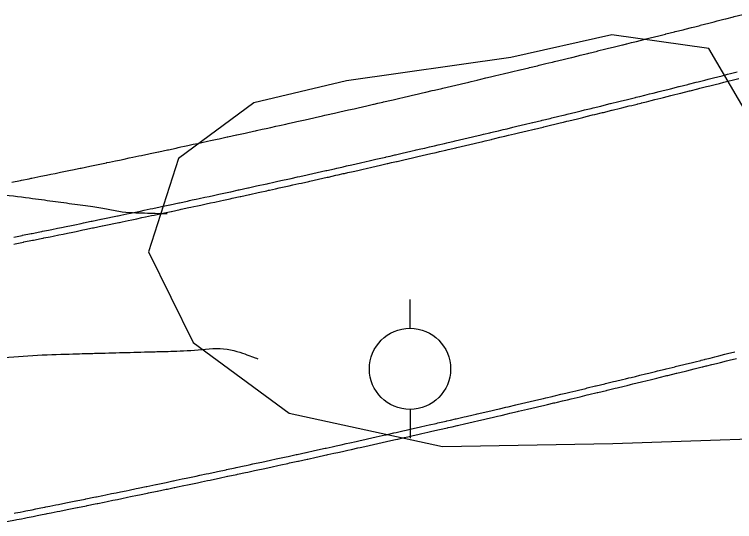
# Model space of a CAD drawing. Extents: x 2145380 to 2157287, y 139568 to 149130.
# Drawn here: x 2149312.2 to 2149383.2, y 143199 to 143249 of the extents above; entities that cross this region are included whole.
import ezdxf

# ---------------------------------------------------------------- set-up
doc = ezdxf.new("R2010")
doc.units = 0
for name, color, linetype in [('PR_PREVIOUSLY CONSTRUCTED', 7, 'Continuous'), ('TOPO_Power Pole', 7, 'Continuous'), ('TOPO_Tree', 7, 'Continuous'), ('TOPO_Tree Line', 7, 'Continuous')]:
    doc.layers.add(name, color=color, linetype=linetype)

# ---------------------------------------------------------------- blocks, each defined once
blk = doc.blocks.new('POWPOL')
at = {"layer": 'TOPO_Power Pole'}
for p, q in [((0, 10.16), (0, 17.34)), ((0, -10.16), (0, -17.34))]:
    blk.add_line(p, q, dxfattribs=at)
blk.add_circle((0, 0), 10.16, dxfattribs=at)

msp = doc.modelspace()

# ---------------------------------------------------------------- linework, layer by layer
at = {"layer": 'PR_PREVIOUSLY CONSTRUCTED'}
for points in [[(2149311.956, 143232.456), (2149312.808, 143232.629), (2149312.887, 143232.645), (2149313.661, 143232.802), (2149313.854, 143232.841), (2149313.915, 143232.854), (2149314.513, 143232.975), (2149314.821, 143233.038), (2149315.365, 143233.149), (2149315.788, 143233.236), (2149316.217, 143233.324), (2149316.754, 143233.434), (2149317.069, 143233.499), (2149317.721, 143233.634), (2149317.921, 143233.675), (2149318.687, 143233.833), (2149318.773, 143233.851), (2149319.624, 143234.028), (2149319.653, 143234.034), (2149320.476, 143234.205), (2149320.619, 143234.235), (2149321.272, 143234.371), (2149321.327, 143234.383), (2149321.585, 143234.437), (2149322.179, 143234.561), (2149322.551, 143234.639), (2149323.03, 143234.74), (2149323.516, 143234.842), (2149323.881, 143234.919), (2149324.482, 143235.046), (2149324.732, 143235.099), (2149325.447, 143235.251), (2149325.583, 143235.28), (2149326.412, 143235.456), (2149326.434, 143235.461), (2149327.284, 143235.642), (2149327.377, 143235.662), (2149328.135, 143235.824), (2149328.342, 143235.868), (2149328.62, 143235.928), (2149328.985, 143236.006), (2149329.307, 143236.076), (2149329.835, 143236.189), (2149330.271, 143236.284), (2149330.686, 143236.373), (2149331.236, 143236.492), (2149331.536, 143236.557), (2149332.2, 143236.701), (2149332.386, 143236.742), (2149333.164, 143236.911), (2149333.236, 143236.927), (2149334.085, 143237.112), (2149334.128, 143237.122), (2149334.935, 143237.299), (2149335.092, 143237.333), (2149335.784, 143237.485), (2149335.959, 143237.524), (2149336.056, 143237.545), (2149336.634, 143237.672), (2149337.019, 143237.758), (2149337.483, 143237.86), (2149337.983, 143237.971), (2149338.332, 143238.048), (2149338.946, 143238.185), (2149339.181, 143238.237), (2149339.909, 143238.399), (2149340.03, 143238.426), (2149340.872, 143238.615), (2149340.879, 143238.616), (2149341.728, 143238.807), (2149341.835, 143238.831), (2149342.576, 143238.997), (2149342.797, 143239.047), (2149343.291, 143239.159), (2149343.425, 143239.189), (2149343.76, 143239.265), (2149344.273, 143239.381), (2149344.722, 143239.483), (2149345.121, 143239.573), (2149345.684, 143239.701), (2149345.97, 143239.766), (2149346.646, 143239.92), (2149346.817, 143239.96), (2149347.608, 143240.14), (2149347.665, 143240.154), (2149348.032, 143240.237), (2149348.513, 143240.348), (2149348.57, 143240.361), (2149349.361, 143240.543), (2149349.532, 143240.582), (2149350.208, 143240.739), (2149350.493, 143240.804), (2149350.613, 143240.832), (2149351.056, 143240.935), (2149351.454, 143241.027), (2149351.903, 143241.131), (2149352.415, 143241.251), (2149352.75, 143241.328), (2149353.376, 143241.475), (2149353.597, 143241.526), (2149354.337, 143241.699), (2149354.444, 143241.724), (2149355.291, 143241.923), (2149355.298, 143241.925), (2149356.137, 143242.122), (2149356.258, 143242.151), (2149356.984, 143242.322), (2149357.219, 143242.377), (2149357.83, 143242.522), (2149357.926, 143242.545), (2149358.179, 143242.605), (2149358.677, 143242.723), (2149359.139, 143242.833), (2149359.523, 143242.924), (2149360.099, 143243.061), (2149360.369, 143243.126), (2149361.058, 143243.291), (2149361.215, 143243.328), (2149362.018, 143243.521), (2149362.061, 143243.531), (2149362.906, 143243.734), (2149362.977, 143243.752), (2149363.752, 143243.938), (2149363.937, 143243.983), (2149364.597, 143244.143), (2149364.896, 143244.215), (2149365.23, 143244.296), (2149365.443, 143244.348), (2149365.854, 143244.448), (2149366.288, 143244.553), (2149366.813, 143244.681), (2149367.133, 143244.759), (2149367.772, 143244.915), (2149367.978, 143244.966), (2149368.73, 143245.15), (2149368.822, 143245.173), (2149369.667, 143245.38), (2149369.688, 143245.385), (2149370.512, 143245.588), (2149370.646, 143245.621), (2149371.356, 143245.797), (2149371.604, 143245.858), (2149372.141, 143245.991), (2149372.2, 143246.006), (2149372.525, 143246.086), (2149372.562, 143246.096), (2149373.044, 143246.215), (2149373.52, 143246.334), (2149373.888, 143246.426), (2149374.477, 143246.572), (2149374.732, 143246.636), (2149375.434, 143246.812), (2149375.576, 143246.847), (2149376.391, 143247.052), (2149376.42, 143247.059), (2149377.263, 143247.271), (2149377.348, 143247.293), (2149378.107, 143247.484), (2149378.305, 143247.534), (2149378.95, 143247.697), (2149379.262, 143247.776), (2149379.793, 143247.911), (2149379.81, 143247.915), (2149380.218, 143248.019), (2149380.636, 143248.125), (2149381.174, 143248.262), (2149381.479, 143248.34), (2149382.13, 143248.506), (2149382.321, 143248.555), (2149383.086, 143248.751), (2149383.164, 143248.771), (2149384.006, 143248.988)], [(2149312.158, 143227.049), (2149312.978, 143227.215), (2149313.014, 143227.222), (2149313.869, 143227.395), (2149313.948, 143227.411), (2149314.725, 143227.569), (2149314.919, 143227.608), (2149314.98, 143227.621), (2149315.58, 143227.743), (2149315.889, 143227.806), (2149316.436, 143227.918), (2149316.86, 143228.005), (2149317.291, 143228.093), (2149317.83, 143228.204), (2149318.146, 143228.269), (2149318.8, 143228.404), (2149319.001, 143228.445), (2149319.77, 143228.604), (2149319.856, 143228.622), (2149320.711, 143228.8), (2149320.74, 143228.806), (2149321.566, 143228.978), (2149321.709, 143229.007), (2149322.364, 143229.144), (2149322.42, 143229.156), (2149322.679, 143229.21), (2149323.275, 143229.335), (2149323.648, 143229.413), (2149324.129, 143229.514), (2149324.618, 143229.617), (2149324.984, 143229.694), (2149325.587, 143229.822), (2149325.838, 143229.875), (2149326.556, 143230.027), (2149326.692, 143230.056), (2149327.524, 143230.233), (2149327.546, 143230.238), (2149328.4, 143230.42), (2149328.493, 143230.44), (2149329.254, 143230.603), (2149329.462, 143230.647), (2149329.74, 143230.707), (2149330.107, 143230.786), (2149330.43, 143230.855), (2149330.961, 143230.969), (2149331.398, 143231.064), (2149331.814, 143231.154), (2149332.366, 143231.273), (2149332.667, 143231.338), (2149333.334, 143231.483), (2149333.521, 143231.524), (2149334.302, 143231.694), (2149334.374, 143231.709), (2149335.227, 143231.896), (2149335.27, 143231.905), (2149336.079, 143232.083), (2149336.237, 143232.117), (2149336.932, 143232.27), (2149337.108, 143232.309), (2149337.204, 143232.33), (2149337.785, 143232.458), (2149338.172, 143232.543), (2149338.637, 143232.646), (2149339.139, 143232.757), (2149339.49, 143232.835), (2149340.106, 143232.972), (2149340.342, 143233.025), (2149341.072, 143233.188), (2149341.194, 143233.215), (2149342.039, 143233.404), (2149342.046, 143233.405), (2149342.898, 143233.596), (2149343.005, 143233.621), (2149343.75, 143233.788), (2149343.972, 143233.838), (2149344.467, 143233.95), (2149344.601, 143233.98), (2149344.938, 143234.056), (2149345.453, 143234.173), (2149345.904, 143234.275), (2149346.304, 143234.366), (2149346.87, 143234.494), (2149347.156, 143234.56), (2149347.835, 143234.714), (2149348.007, 143234.754), (2149348.801, 143234.935), (2149348.858, 143234.948), (2149349.226, 143235.033), (2149349.709, 143235.144), (2149349.766, 143235.157), (2149350.56, 143235.339), (2149350.731, 143235.379), (2149351.41, 143235.536), (2149351.696, 143235.602), (2149351.817, 143235.63), (2149352.261, 143235.733), (2149352.661, 143235.825), (2149353.112, 143235.93), (2149353.626, 143236.05), (2149353.962, 143236.128), (2149354.591, 143236.274), (2149354.812, 143236.326), (2149355.555, 143236.5), (2149355.662, 143236.525), (2149356.512, 143236.724), (2149356.519, 143236.726), (2149357.362, 143236.924), (2149357.483, 143236.953), (2149358.212, 143237.125), (2149358.447, 143237.181), (2149359.061, 143237.326), (2149359.158, 143237.349), (2149359.411, 143237.409), (2149359.911, 143237.527), (2149360.375, 143237.638), (2149360.76, 143237.729), (2149361.338, 143237.867), (2149361.609, 143237.932), (2149362.302, 143238.098), (2149362.459, 143238.135), (2149363.265, 143238.328), (2149363.308, 143238.339), (2149364.156, 143238.543), (2149364.228, 143238.56), (2149365.005, 143238.748), (2149365.191, 143238.792), (2149365.854, 143238.953), (2149366.153, 143239.025), (2149366.489, 143239.107), (2149366.702, 143239.158), (2149367.116, 143239.259), (2149367.551, 143239.365), (2149368.078, 143239.493), (2149368.399, 143239.571), (2149369.04, 143239.728), (2149369.247, 143239.779), (2149370.002, 143239.964), (2149370.095, 143239.986), (2149370.943, 143240.195), (2149370.964, 143240.2), (2149371.791, 143240.404), (2149371.926, 143240.437), (2149372.638, 143240.613), (2149372.887, 143240.675), (2149373.426, 143240.808), (2149373.486, 143240.823), (2149373.812, 143240.904), (2149373.849, 143240.913), (2149374.333, 143241.033), (2149374.81, 143241.152), (2149375.18, 143241.244), (2149375.771, 143241.392), (2149376.027, 143241.456), (2149376.732, 143241.632), (2149376.874, 143241.668), (2149377.692, 143241.873), (2149377.721, 143241.88), (2149378.568, 143242.093), (2149378.653, 143242.115), (2149379.414, 143242.307), (2149379.613, 143242.357), (2149380.261, 143242.521), (2149380.574, 143242.6), (2149381.107, 143242.735), (2149381.124, 143242.74), (2149381.534, 143242.844), (2149381.953, 143242.95), (2149382.493, 143243.088), (2149382.799, 143243.166), (2149383.453, 143243.333)], [(2149312.138, 143226.364), (2149312.29, 143226.395), (2149313.11, 143226.56), (2149313.146, 143226.568), (2149314.002, 143226.741), (2149314.081, 143226.757), (2149314.858, 143226.915), (2149315.052, 143226.954), (2149315.114, 143226.967), (2149315.714, 143227.089), (2149316.023, 143227.152), (2149316.57, 143227.264), (2149316.994, 143227.351), (2149317.425, 143227.439), (2149317.965, 143227.55), (2149318.281, 143227.615), (2149318.935, 143227.75), (2149319.136, 143227.791), (2149319.905, 143227.951), (2149319.992, 143227.968), (2149320.847, 143228.146), (2149320.876, 143228.152), (2149321.702, 143228.324), (2149321.846, 143228.354), (2149322.501, 143228.491), (2149322.557, 143228.502), (2149322.816, 143228.557), (2149323.412, 143228.682), (2149323.786, 143228.76), (2149324.267, 143228.861), (2149324.755, 143228.964), (2149325.122, 143229.041), (2149325.725, 143229.169), (2149325.976, 143229.222), (2149326.694, 143229.374), (2149326.831, 143229.403), (2149327.664, 143229.58), (2149327.685, 143229.585), (2149328.539, 143229.767), (2149328.633, 143229.787), (2149329.393, 143229.95), (2149329.602, 143229.994), (2149329.88, 143230.054), (2149330.247, 143230.133), (2149330.57, 143230.202), (2149331.101, 143230.317), (2149331.539, 143230.411), (2149331.955, 143230.501), (2149332.508, 143230.621), (2149332.809, 143230.686), (2149333.476, 143230.831), (2149333.662, 143230.871), (2149334.444, 143231.041), (2149334.516, 143231.057), (2149335.369, 143231.244), (2149335.412, 143231.253), (2149336.223, 143231.431), (2149336.38, 143231.465), (2149337.076, 143231.618), (2149337.251, 143231.657), (2149337.348, 143231.678), (2149337.929, 143231.806), (2149338.316, 143231.891), (2149338.782, 143231.994), (2149339.283, 143232.106), (2149339.634, 143232.184), (2149340.251, 143232.32), (2149340.487, 143232.373), (2149341.218, 143232.536), (2149341.34, 143232.563), (2149342.185, 143232.752), (2149342.192, 143232.754), (2149343.044, 143232.945), (2149343.152, 143232.969), (2149343.896, 143233.137), (2149344.118, 143233.187), (2149344.614, 143233.298), (2149344.748, 143233.329), (2149345.085, 143233.405), (2149345.6, 143233.522), (2149346.051, 143233.624), (2149346.452, 143233.715), (2149347.018, 143233.843), (2149347.304, 143233.909), (2149347.984, 143234.064), (2149348.156, 143234.103), (2149348.95, 143234.285), (2149349.007, 143234.298), (2149349.375, 143234.382), (2149349.858, 143234.493), (2149349.916, 143234.506), (2149350.71, 143234.689), (2149350.881, 143234.728), (2149351.561, 143234.885), (2149351.847, 143234.951), (2149351.967, 143234.979), (2149352.412, 143235.082), (2149352.812, 143235.175), (2149353.263, 143235.28), (2149353.777, 143235.399), (2149354.113, 143235.477), (2149354.742, 143235.624), (2149354.964, 143235.676), (2149355.707, 143235.85), (2149355.815, 143235.875), (2149356.665, 143236.074), (2149356.672, 143236.076), (2149357.515, 143236.275), (2149357.637, 143236.303), (2149358.365, 143236.475), (2149358.601, 143236.531), (2149359.215, 143236.676), (2149359.312, 143236.699), (2149359.565, 143236.759), (2149360.065, 143236.878), (2149360.529, 143236.988), (2149360.915, 143237.08), (2149361.493, 143237.218), (2149361.765, 143237.283), (2149362.457, 143237.448), (2149362.614, 143237.486), (2149363.421, 143237.679), (2149363.463, 143237.69), (2149364.313, 143237.894), (2149364.384, 143237.911), (2149365.162, 143238.098), (2149365.347, 143238.143), (2149366.011, 143238.304), (2149366.311, 143238.376), (2149366.647, 143238.458), (2149366.86, 143238.51), (2149367.273, 143238.61), (2149367.709, 143238.716), (2149368.236, 143238.844), (2149368.557, 143238.923), (2149369.199, 143239.08), (2149369.406, 143239.13), (2149370.161, 143239.315), (2149370.254, 143239.338), (2149371.102, 143239.546), (2149371.124, 143239.552), (2149371.95, 143239.755), (2149372.086, 143239.789), (2149372.798, 143239.965), (2149373.048, 143240.026), (2149373.586, 143240.16), (2149373.646, 143240.175), (2149373.973, 143240.256), (2149374.01, 143240.265), (2149374.494, 143240.385), (2149374.971, 143240.504), (2149375.342, 143240.596), (2149375.933, 143240.744), (2149376.189, 143240.808), (2149376.894, 143240.984), (2149377.036, 143241.02), (2149377.855, 143241.225), (2149377.884, 143241.232), (2149378.731, 143241.446), (2149378.816, 143241.467), (2149379.578, 143241.659), (2149379.777, 143241.71), (2149380.424, 143241.873), (2149380.738, 143241.953), (2149381.271, 143242.088), (2149381.289, 143242.092), (2149381.698, 143242.196), (2149382.118, 143242.303), (2149382.658, 143242.441), (2149382.964, 143242.519), (2149383.618, 143242.686)], [(2149312.194, 143199.843), (2149312.326, 143199.869), (2149312.772, 143199.957), (2149313.066, 143200.016), (2149313.316, 143200.065), (2149313.939, 143200.189), (2149314.305, 143200.262), (2149314.811, 143200.363), (2149315.216, 143200.443), (2149315.295, 143200.459), (2149315.683, 143200.537), (2149316.284, 143200.657), (2149316.555, 143200.712), (2149317.274, 143200.856), (2149317.428, 143200.887), (2149318.263, 143201.056), (2149318.299, 143201.063), (2149319.171, 143201.239), (2149319.252, 143201.256), (2149320.043, 143201.416), (2149320.241, 143201.457), (2149320.303, 143201.469), (2149320.915, 143201.594), (2149321.229, 143201.658), (2149321.786, 143201.772), (2149322.218, 143201.861), (2149322.657, 143201.951), (2149323.207, 143202.063), (2149323.529, 143202.13), (2149324.195, 143202.267), (2149324.4, 143202.309), (2149325.183, 143202.471), (2149325.271, 143202.49), (2149326.142, 143202.67), (2149326.171, 143202.676), (2149327.013, 143202.852), (2149327.159, 143202.882), (2149327.826, 143203.021), (2149327.883, 143203.033), (2149328.147, 143203.089), (2149328.754, 143203.216), (2149329.134, 143203.296), (2149329.624, 143203.399), (2149330.122, 143203.503), (2149330.495, 143203.582), (2149331.109, 143203.712), (2149331.365, 143203.766), (2149332.096, 143203.921), (2149332.235, 143203.95), (2149333.083, 143204.131), (2149333.105, 143204.136), (2149333.975, 143204.321), (2149334.07, 143204.341), (2149334.845, 143204.507), (2149335.057, 143204.553), (2149335.341, 143204.613), (2149335.715, 143204.694), (2149336.043, 143204.764), (2149336.584, 143204.881), (2149337.03, 143204.977), (2149337.454, 143205.069), (2149338.016, 143205.19), (2149338.323, 143205.257), (2149339.002, 143205.404), (2149339.192, 143205.446), (2149339.988, 143205.619), (2149340.061, 143205.635), (2149340.93, 143205.825), (2149340.974, 143205.834), (2149341.799, 143206.015), (2149341.96, 143206.05), (2149342.668, 143206.206), (2149342.847, 143206.245), (2149342.945, 143206.267), (2149343.537, 143206.397), (2149343.931, 143206.485), (2149344.405, 143206.589), (2149344.916, 143206.703), (2149345.274, 143206.782), (2149345.901, 143206.921), (2149346.142, 143206.975), (2149346.886, 143207.141), (2149347.01, 143207.169), (2149347.871, 143207.361), (2149347.878, 143207.363), (2149348.746, 143207.557), (2149348.855, 143207.582), (2149349.614, 143207.753), (2149349.84, 143207.803), (2149350.344, 143207.917), (2149350.481, 143207.948), (2149350.824, 143208.026), (2149351.349, 143208.144), (2149351.808, 143208.249), (2149352.216, 143208.341), (2149352.792, 143208.472), (2149353.084, 143208.539), (2149353.776, 143208.696), (2149353.951, 143208.736), (2149354.76, 143208.921), (2149354.818, 143208.935), (2149355.193, 143209.021), (2149355.685, 143209.134), (2149355.743, 143209.147), (2149356.552, 143209.333), (2149356.727, 143209.373), (2149357.419, 143209.533), (2149357.71, 143209.6), (2149357.832, 143209.629), (2149358.285, 143209.734), (2149358.693, 143209.828), (2149359.152, 143209.935), (2149359.676, 143210.057), (2149360.018, 143210.136), (2149360.659, 143210.286), (2149360.884, 143210.338), (2149361.641, 143210.515), (2149361.75, 143210.541), (2149362.616, 143210.744), (2149362.624, 143210.746), (2149363.482, 143210.948), (2149363.606, 143210.977), (2149364.348, 143211.152), (2149364.588, 143211.209), (2149365.213, 143211.357), (2149365.312, 143211.38), (2149365.57, 143211.441), (2149366.079, 143211.562), (2149366.552, 143211.675), (2149366.944, 143211.768), (2149367.533, 143211.909), (2149367.809, 143211.975), (2149368.515, 143212.143), (2149368.675, 143212.181), (2149369.496, 143212.378), (2149369.54, 143212.389), (2149370.404, 143212.597), (2149370.477, 143212.614), (2149371.269, 143212.805), (2149371.458, 143212.851), (2149372.134, 143213.014), (2149372.439, 143213.088), (2149372.781, 143213.171), (2149372.998, 143213.224), (2149373.419, 143213.326), (2149373.862, 143213.434), (2149374.4, 143213.565), (2149374.727, 143213.645), (2149375.38, 143213.804), (2149375.591, 143213.856), (2149376.36, 143214.044), (2149376.455, 143214.068), (2149377.318, 143214.28), (2149377.34, 143214.285), (2149378.182, 143214.493), (2149378.32, 143214.527), (2149379.046, 143214.706), (2149379.3, 143214.769), (2149379.848, 143214.905), (2149379.909, 143214.92), (2149380.241, 143215.002), (2149380.279, 143215.011), (2149380.772, 143215.134), (2149381.258, 143215.255), (2149381.635, 143215.349), (2149382.237, 143215.499), (2149382.498, 143215.564), (2149383.216, 143215.744)], [(2149311.465, 143199.019), (2149312.323, 143199.188), (2149312.455, 143199.214), (2149312.902, 143199.302), (2149313.196, 143199.361), (2149313.446, 143199.41), (2149314.069, 143199.534), (2149314.436, 143199.607), (2149314.942, 143199.708), (2149315.347, 143199.789), (2149315.426, 143199.805), (2149315.814, 143199.882), (2149316.416, 143200.003), (2149316.687, 143200.057), (2149317.405, 143200.202), (2149317.559, 143200.233), (2149318.395, 143200.401), (2149318.432, 143200.409), (2149319.304, 143200.585), (2149319.385, 143200.601), (2149320.176, 143200.762), (2149320.374, 143200.802), (2149320.436, 143200.815), (2149321.048, 143200.94), (2149321.363, 143201.004), (2149321.92, 143201.118), (2149322.352, 143201.206), (2149322.792, 143201.297), (2149323.341, 143201.409), (2149323.663, 143201.476), (2149324.33, 143201.613), (2149324.535, 143201.656), (2149325.318, 143201.818), (2149325.406, 143201.836), (2149326.278, 143202.017), (2149326.307, 143202.023), (2149327.149, 143202.198), (2149327.295, 143202.229), (2149327.963, 143202.368), (2149328.02, 143202.38), (2149328.283, 143202.435), (2149328.891, 143202.562), (2149329.272, 143202.642), (2149329.762, 143202.745), (2149330.259, 143202.85), (2149330.633, 143202.929), (2149331.247, 143203.059), (2149331.503, 143203.113), (2149332.235, 143203.268), (2149332.374, 143203.297), (2149333.222, 143203.478), (2149333.244, 143203.482), (2149334.115, 143203.668), (2149334.21, 143203.688), (2149334.985, 143203.854), (2149335.197, 143203.9), (2149335.481, 143203.961), (2149335.855, 143204.041), (2149336.184, 143204.112), (2149336.725, 143204.228), (2149337.171, 143204.324), (2149337.595, 143204.416), (2149338.158, 143204.538), (2149338.464, 143204.604), (2149339.144, 143204.752), (2149339.334, 143204.793), (2149340.131, 143204.967), (2149340.204, 143204.983), (2149341.073, 143205.173), (2149341.117, 143205.182), (2149341.942, 143205.363), (2149342.103, 143205.398), (2149342.811, 143205.554), (2149342.99, 143205.593), (2149343.089, 143205.615), (2149343.681, 143205.746), (2149344.075, 143205.833), (2149344.549, 143205.938), (2149345.061, 143206.051), (2149345.418, 143206.13), (2149346.046, 143206.27), (2149346.287, 143206.323), (2149347.031, 143206.489), (2149347.156, 143206.517), (2149348.017, 143206.71), (2149348.024, 143206.711), (2149348.892, 143206.906), (2149349.002, 143206.93), (2149349.76, 143207.101), (2149349.987, 143207.152), (2149350.491, 143207.266), (2149350.629, 143207.297), (2149350.971, 143207.374), (2149351.497, 143207.493), (2149351.956, 143207.597), (2149352.364, 143207.69), (2149352.94, 143207.821), (2149353.232, 143207.888), (2149353.925, 143208.046), (2149354.1, 143208.086), (2149354.909, 143208.271), (2149354.967, 143208.284), (2149355.342, 143208.37), (2149355.835, 143208.483), (2149355.893, 143208.496), (2149356.702, 143208.683), (2149356.877, 143208.723), (2149357.569, 143208.883), (2149357.86, 143208.95), (2149357.983, 143208.978), (2149358.436, 143209.083), (2149358.844, 143209.178), (2149359.303, 143209.284), (2149359.827, 143209.406), (2149360.17, 143209.486), (2149360.81, 143209.636), (2149361.036, 143209.688), (2149361.793, 143209.865), (2149361.903, 143209.891), (2149362.769, 143210.094), (2149362.776, 143210.096), (2149363.635, 143210.298), (2149363.759, 143210.327), (2149364.501, 143210.502), (2149364.742, 143210.559), (2149365.367, 143210.707), (2149365.466, 143210.731), (2149365.724, 143210.792), (2149366.233, 143210.913), (2149366.706, 143211.025), (2149367.099, 143211.119), (2149367.688, 143211.259), (2149367.965, 143211.325), (2149368.67, 143211.494), (2149368.83, 143211.532), (2149369.652, 143211.729), (2149369.695, 143211.74), (2149370.561, 143211.948), (2149370.633, 143211.965), (2149371.426, 143212.156), (2149371.615, 143212.202), (2149372.291, 143212.365), (2149372.596, 143212.439), (2149372.939, 143212.522), (2149373.156, 143212.575), (2149373.577, 143212.678), (2149374.02, 143212.785), (2149374.558, 143212.916), (2149374.885, 143212.996), (2149375.539, 143213.156), (2149375.749, 143213.207), (2149376.519, 143213.396), (2149376.614, 143213.419), (2149377.478, 143213.631), (2149377.5, 143213.637), (2149378.342, 143213.844), (2149378.48, 143213.878), (2149379.206, 143214.058), (2149379.46, 143214.121), (2149380.009, 143214.257), (2149380.07, 143214.272), (2149380.402, 143214.354), (2149380.44, 143214.363), (2149380.933, 143214.486), (2149381.42, 143214.607), (2149381.797, 143214.701), (2149382.399, 143214.851), (2149382.66, 143214.917), (2149383.379, 143215.096)]]:
    msp.add_lwpolyline(points, dxfattribs=at)
at = {"layer": 'TOPO_Tree'}
msp.add_open_spline([(2149327.269, 143229.328), (2149326.258, 143229.357), (2149325.247, 143229.386), (2149324.236, 143229.415), (2149322.827, 143229.455), (2149321.445, 143229.808), (2149320.048, 143230.002), (2149317.878, 143230.303), (2149315.706, 143230.597), (2149313.534, 143230.889), (2149309.903, 143231.376), (2149306.179, 143231.118), (2149302.546, 143230.502), (2149301.269, 143230.286), (2149300.276, 143229.145), (2149298.999, 143228.969), (2149297.832, 143228.808), (2149296.661, 143228.692), (2149295.485, 143228.602), (2149293.692, 143228.464), (2149291.885, 143228.054), (2149290.105, 143228.289), (2149288.708, 143228.472), (2149287.313, 143228.678), (2149285.917, 143228.875), (2149281.807, 143229.455), (2149277.699, 143230.048), (2149273.589, 143230.629), (2149270.952, 143231.002), (2149268.273, 143230.906), (2149265.628, 143229.922), (2149263.715, 143229.211), (2149262.485, 143227.722), (2149261.541, 143225.835), (2149260.807, 143224.369), (2149260.728, 143222.889), (2149260.714, 143221.421), (2149260.695, 143219.294), (2149260.362, 143217.134), (2149262.168, 143215.074), (2149263.214, 143213.881), (2149264.406, 143213.917), (2149265.628, 143213.574), (2149267.172, 143213.14), (2149268.682, 143212.558), (2149270.269, 143212.507), (2149272.604, 143212.432), (2149274.941, 143212.595), (2149277.276, 143212.54), (2149278.521, 143212.511), (2149279.765, 143212.446), (2149281.01, 143212.433), (2149282.957, 143212.413), (2149284.904, 143212.512), (2149286.851, 143212.5), (2149288.174, 143212.492), (2149289.496, 143212.408), (2149290.818, 143212.387), (2149292.376, 143212.361), (2149293.934, 143212.362), (2149295.492, 143212.487), (2149296.835, 143212.594), (2149298.155, 143212.841), (2149299.479, 143213.073), (2149302.159, 143213.544), (2149304.766, 143214.35), (2149307.467, 143214.713), (2149311.199, 143215.216), (2149314.948, 143215.459), (2149318.702, 143215.56), (2149320.104, 143215.598), (2149321.506, 143215.636), (2149322.909, 143215.673), (2149324.311, 143215.711), (2149325.714, 143215.749), (2149327.116, 143215.787), (2149329.918, 143215.862), (2149332.878, 143216.275), (2149335.51, 143215.313), (2149335.742, 143215.229), (2149335.973, 143215.144), (2149336.204, 143215.06)], degree=3, dxfattribs=at)
at = {"layer": 'TOPO_Tree Line'}
msp.add_lwpolyline([(2149361.126, 143244.747), (2149344.951, 143242.446), (2149335.804, 143240.291), (2149328.386, 143234.784), (2149325.417, 143225.607), (2149329.809, 143216.649), (2149339.295, 143209.705), (2149354.414, 143206.414), (2149371.198, 143206.716), (2149394.275, 143207.513), (2149411.443, 143206.73), (2149423.511, 143209.965), (2149424.454, 143217.543), (2149413.436, 143222.792), (2149399.989, 143226.782), (2149389.206, 143231.529), (2149384.922, 143238.335), (2149380.652, 143245.637), (2149371.101, 143246.963), (2149361.126, 143244.747)], dxfattribs=at)

# ---------------------------------------------------------------- block references
at = {"layer": 'TOPO_Power Pole', "xscale": 0.39370000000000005, "yscale": 0.3937000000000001}
msp.add_blockref('POWPOL', (2149351.197, 143214.064), dxfattribs=at)

doc.saveas('drawing.dxf')
